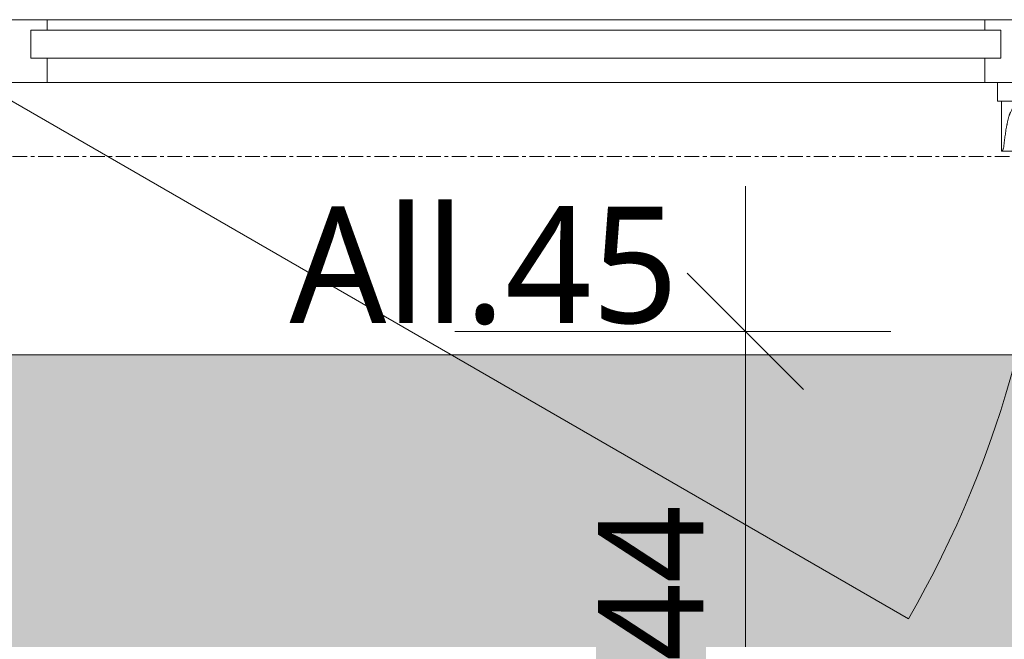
# Model space of a CAD drawing. Header units: millimetres. Extents: x -21522 to 77796, y -25697 to 15217.
# Tile 638 of 656: x 4000 to 4846, y 11198 to 11731. Entities that reach past the tile are written whole.
import ezdxf

# ---------------------------------------------------------------- set-up
doc = ezdxf.new("R2010")
doc.units = ezdxf.units.MM
doc.linetypes.add('Ligne de quadrillage', pattern=[22.225, 12.7, -3.175, 3.175, -3.175])
for name, color, linetype, lineweight in [('A-ANNO-DIMS', 211, 'Continuous', 9), ('A-ANNO-DIMS-50', 211, 'Continuous', 9), ('A-AREA-PATT', 32, 'Continuous', 13), ('A-DETL-GENF', 92, 'Continuous', 13), ('A-GLAZ', 151, 'Continuous', 13), ('A-GLAZ-IDEN', 152, 'Continuous', 9), ('S-GRID', 1, 'Continuous', 9)]:
    doc.layers.add(name, color=color, linetype=linetype, lineweight=lineweight)
doc.styles.add('Trebuchet MS_1', font='trebuc.ttf', dxfattribs={"height": 90})
doc.styles.add('Trebuchet MS_2', font='trebuc.ttf', dxfattribs={"height": 100})
doc.dimstyles.new('Cotes50e_Intérieur_Transparent', dxfattribs={"dimscale": 304.8, "dimtxt": 92.785582, "dimasz": 0.328084, "dimexe": 0.410105, "dimexo": 0.0625, "dimgap": 0.036089, "dimtad": 1, "dimdec": 0, "dimlfac": 0.1, "dimzin": 0, "dimdsep": 46, "dimtxsty": 'Trebuchet MS_1', "dimblk1": 'OBLIQUE', "dimblk2": 'OBLIQUE', "dimsah": 1, "dimcen": 0.09, "dimdle": 0.410105, "dimazin": 0, "dimtfac": 1, "dimtdec": 4, "dimtix": 1, "dimtmove": 0, "dimatfit": 3, "dimfxl": 0.82021, "dimfxlon": 1, "dimtvp": 1, "dimtolj": 1, "dimtzin": 0, "dimarcsym": 2})

# ---------------------------------------------------------------- blocks, each defined once
blk = doc.blocks.new('Menuiserie Alu - 1V - 100x180cm - Bavette Alu-8372896-00_RDC_50e Copie 1')
at = {"layer": 'A-DETL-GENF', "color": 30}
blk.add_line((461, -23.5), (-337.48, 437.5), dxfattribs=at)
blk.add_arc((461, -23.5), 922, 150, 180, dxfattribs=at)
at = {"layer": 'A-GLAZ', "color": 30}
for p, q in [((481, 210.5), (-481, 210.5)), ((-417.72, 35.5), (-442.28, 35.5)), ((-417.72, 35.5), (-417.43, 35.5)), ((-417.43, -7.5), (-417.43, 35.5)), ((-414, -23.5), (-414, -7.5)), ((-461, -23.5), (-403, -23.5)), ((-403, -23.5), (403, -23.5)), ((-403, -23.5), (-403, -44.5)), ((403, -23.5), (461, -23.5)), ((403, -44.5), (403, -23.5)), ((-417, -68.5), (-417, -44.5)), ((-417, -44.5), (417, -44.5)), ((-417, -44.5), (-417, -68.5)), ((-403, -44.5), (-417, -44.5)), ((417, -44.5), (403, -44.5)), ((417, -44.5), (417, -68.5)), ((417, -68.5), (417, -44.5)), ((417, -68.5), (-417, -68.5)), ((-417, -68.5), (-403, -68.5)), ((-403, -68.5), (-403, -77.5)), ((403, -68.5), (417, -68.5)), ((403, -77.5), (403, -68.5)), ((-403, -77.5), (-441, -77.5)), ((403, -77.5), (-403, -77.5)), ((441, -77.5), (403, -77.5))]:
    blk.add_line(p, q, dxfattribs=at)
at = {"layer": 'A-GLAZ', "color": 30, "flags": 128}
blk.add_lwpolyline([(-430, -7.5), (-427.37, -7.5), (-424.8, -7.5), (-422.38, -7.5), (-420.17, -7.5), (-418.23, -7.5), (-416.61, -7.5), (-415.35, -7.5), (-414.49, -7.5), (-414.05, -7.5)], dxfattribs=at)
at = {"layer": 'A-GLAZ', "color": 30}
for points, knots in [([(-419.43, 31.45), (-419.38, 31.84), (-419.29, 32.4), (-419.14, 33), (-419.04, 33.32), (-418.96, 33.55), (-418.88, 33.77), (-418.8, 33.98), (-418.71, 34.18), (-418.63, 34.37), (-418.54, 34.54), (-418.42, 34.76), (-418.28, 34.99), (-418.12, 35.21), (-417.92, 35.43), (-417.8, 35.5), (-417.72, 35.5)], [0, 0, 0, 0, 0.166667, 0.25, 0.291667, 0.333333, 0.375, 0.416667, 0.458333, 0.5, 0.541667, 0.583333, 0.666667, 0.75, 0.833333, 1, 1, 1, 1]), ([(-440.57, 31.45), (-440.26, 28.31), (-439.77, 24.39), (-439.06, 19.69), (-438.69, 17.34), (-438.35, 15.39), (-438.05, 13.84), (-437.8, 12.68), (-437.55, 11.52), (-437.25, 9.94), (-436.85, 7.96), (-436.36, 6.03), (-435.92, 4.74), (-435.63, 4.02), (-435.4, 3.5), (-435.15, 2.96), (-434.79, 2.19), (-434.29, 1.16), (-433.63, -0.1), (-432.71, -1.7), (-431.73, -3.05), (-430.9, -3.73), (-430.43, -3.94), (-430.09, -4), (-429.75, -3.95), (-429.28, -3.74), (-428.42, -3.07), (-427.41, -1.74), (-426.45, -0.14), (-425.77, 1.11), (-425.25, 2.13), (-424.88, 2.9), (-424.62, 3.43), (-424.39, 3.95), (-424.1, 4.67), (-423.65, 5.96), (-423.16, 7.89), (-422.76, 9.88), (-422.49, 11.26), (-422.34, 12.05), (-422.21, 12.63), (-422.09, 13.21), (-421.93, 13.99), (-421.66, 15.35), (-421.32, 17.31), (-420.94, 19.67), (-420.47, 22.81), (-419.93, 26.73), (-419.59, 29.88), (-419.43, 31.45)], [0, 0, 0, 0, 0.125, 0.15625, 0.1875, 0.21875, 0.234375, 0.25, 0.265625, 0.28125, 0.3125, 0.34375, 0.359375, 0.367188, 0.375, 0.382812, 0.390625, 0.40625, 0.421875, 0.4375, 0.46875, 0.484375, 0.492188, 0.5, 0.507812, 0.515625, 0.53125, 0.5625, 0.578125, 0.59375, 0.609375, 0.617188, 0.625, 0.632812, 0.640625, 0.65625, 0.6875, 0.71875, 0.734375, 0.742188, 0.75, 0.757812, 0.765625, 0.78125, 0.8125, 0.84375, 0.875, 0.9375, 1, 1, 1, 1])]:
    blk.add_open_spline(points, degree=3, knots=knots, dxfattribs=at)
blk = doc.blocks.new('DIMBLOCK235-00_RDC_50e Copie 1')
at = {"layer": 'A-ANNO-DIMS-50'}
for p, q in [((4623.66, 11027.98), (4623.66, 11587.98)), ((4623.66, 11462.98), (4573.66, 11512.98)), ((4623.66, 11462.98), (4373.66, 11462.98)), ((4623.66, 11462.98), (4673.66, 11412.98)), ((4623.66, 11462.98), (4748.66, 11462.98)), ((4623.66, 11027.98), (4573.66, 11077.98)), ((4623.66, 11027.98), (4373.66, 11027.98)), ((4623.66, 11027.98), (4673.66, 10977.98)), ((4623.66, 11027.98), (4748.66, 11027.98))]:
    blk.add_line(p, q, dxfattribs=at)
at = {"layer": 'A-ANNO-DIMS-50', "color": 0, "insert": (4497.5, 11179.42), "char_height": 90, "width": 158.5218, "attachment_point": 1, "rotation": 90, "line_spacing_factor": 1.048425, "style": 'Trebuchet MS_1'}
blk.add_mtext('44', dxfattribs=at)
blk = doc.blocks.new('_Oblique')
at = {"color": 0, "linetype": 'ByBlock', "lineweight": -2}
blk.add_line((-0.5, -0.5), (0.5, 0.5), dxfattribs=at)

msp = doc.modelspace()

# ---------------------------------------------------------------- hatches: boundary and pattern name
at = {"layer": 'A-AREA-PATT'}
h = msp.add_hatch(color=7, dxfattribs=at)
h.paths.add_polyline_path([(6420.89, 4655.15), (8515.25, 4655.15), (8515.25, 5315.03), (7791.55, 5315.03), (7791.55, 5351.03), (8515.25, 5351.03), (8515.25, 5363.68), (8518.25, 5363.68), (8518.25, 5461.68), (8515.25, 5461.68), (8515.25, 7974.38), (9113.17, 7974.38), (9113.17, 8061.38), (9153.17, 8061.38), (9153.17, 8076.38), (9162.17, 8076.38), (9162.17, 8976.38), (9153.17, 8976.38), (9153.17, 8991.38), (9113.17, 8991.38), (9113.17, 11462.98), (8837.45, 11462.98), (8837.11, 11450.39), (8836.11, 11447.98), (8834.52, 11445.9), (8832.45, 11444.32), (8830.04, 11443.32), (8827.45, 11442.98), (7804.86, 11443.32), (7802.45, 11444.32), (7800.38, 11445.9), (7798.79, 11447.98), (7797.79, 11450.39), (7797.45, 11452.98), (7797.45, 11462.98), (6891.89, 11462.98), (6891.55, 11450.39), (6890.55, 11447.98), (6888.96, 11445.9), (6886.89, 11444.32), (6884.48, 11443.32), (6881.89, 11442.98), (5859.3, 11443.32), (5856.89, 11444.32), (5854.82, 11445.9), (5853.23, 11447.98), (5852.23, 11450.39), (5851.89, 11452.98), (5851.89, 11462.98), (4946.33, 11462.98), (4945.99, 11450.39), (4944.99, 11447.98), (4943.4, 11445.9), (4941.33, 11444.32), (4938.92, 11443.32), (4936.07, 11442.98), (3913.74, 11443.32), (3911.33, 11444.32), (3909.26, 11445.9), (3907.67, 11447.98), (3906.67, 11450.39), (3906.33, 11452.98), (3906.33, 11462.98), (3630.62, 11462.98), (3630.62, 8991.38), (3590.62, 8991.38), (3590.62, 8976.38), (3581.62, 8976.38), (3581.62, 8076.38), (3590.62, 8076.38), (3590.62, 8061.38), (3630.62, 8061.38), (3630.62, 7974.38), (4228.53, 7974.38), (4228.53, 5461.68), (6418.25, 5461.68), (6418.25, 5441.63), (7144.95, 5441.63), (7144.95, 5405.63), (6418.25, 5405.63), (6418.25, 5363.68), (6420.89, 5363.68), (6420.89, 5038.94)])
h.paths.add_polyline_path([(7104.85, 5360.33), (7104.85, 5396.33), (7831.55, 5396.33), (7831.55, 5360.33), (7109.85, 5360.33)])

# ---------------------------------------------------------------- linework, layer by layer
at = {"layer": 'S-GRID', "linetype": 'Ligne de quadrillage'}
msp.add_line((24853.15, 11613.48), (-13724.02, 11613.48), dxfattribs=at)

# ---------------------------------------------------------------- block references
at = {"layer": 'A-DETL-GENF', "color": 30, "rotation": 180}
msp.add_blockref('Menuiserie Alu - 1V - 100x180cm - Bavette Alu-8372896-00_RDC_50e Copie 1', (4426.33, 11653.48), dxfattribs=at)

# ---------------------------------------------------------------- texts
at = {"layer": 'A-GLAZ-IDEN', "insert": (4231.64, 11570.23), "char_height": 100, "width": 452.9534, "attachment_point": 1, "style": 'Trebuchet MS_2'}
msp.add_mtext('All.45', dxfattribs=at)

# ---------------------------------------------------------------- dimensions: what is measured, and where the dimension line sits
at = {"layer": 'A-ANNO-DIMS'}
dim = msp.add_linear_dim(base=(4623.65792327, 11462.97560747), p1=(4373.65792327, 11027.97560747), p2=(4373.65792327, 11462.97560747), angle=90, dimstyle='Cotes50e_Intérieur_Transparent', override={"dimpost": '<>', "dimfxl": 435}, dxfattribs=at)
dim.commit()
dim.dimension.update_dxf_attribs({"geometry": 'DIMBLOCK235-00_RDC_50e Copie 1', "text_midpoint": (4567.65792327, 11245.47560747)})

doc.saveas('drawing.dxf')
